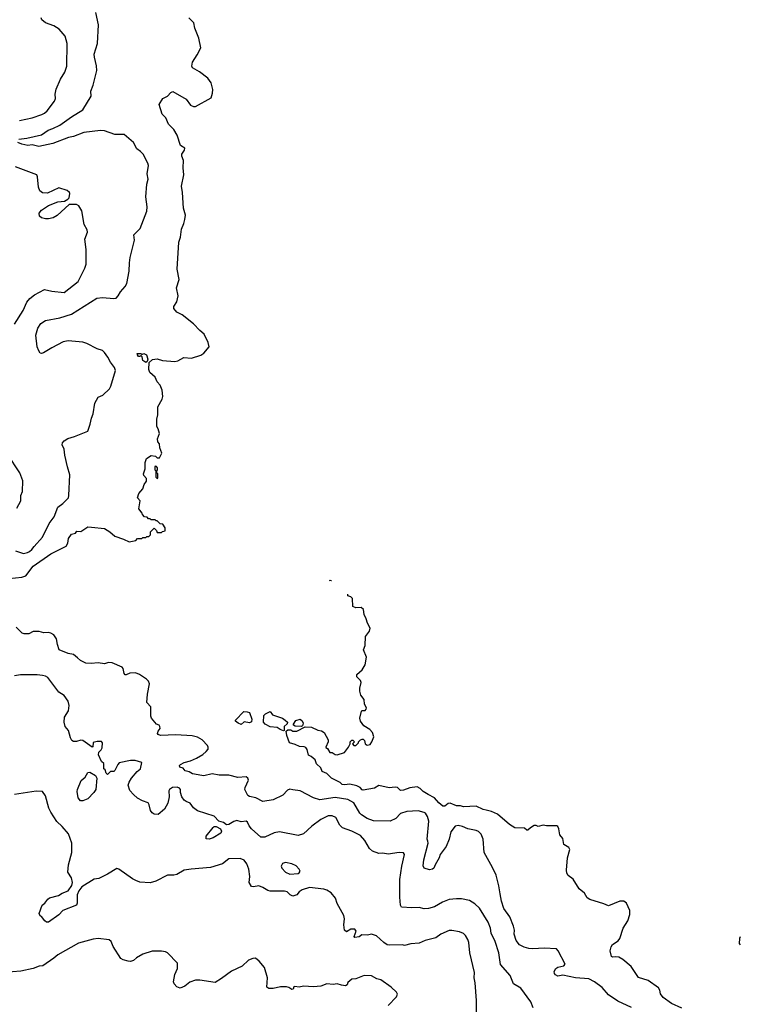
# Model space of a CAD drawing. Extents: x 1678431 to 1860718, y 384618 to 522882.
# Tile 390 of 473: x 1822826 to 1829789, y 427668 to 437186. Entities that reach past the tile are written whole.
import ezdxf

# ---------------------------------------------------------------- set-up
doc = ezdxf.new("R2010")
doc.units = 0

msp = doc.modelspace()

# ---------------------------------------------------------------- linework, layer by layer
at = {"layer": '0CON10XD'}
for points in [[(1822818, 436032), (1822895, 436039.1), (1823035, 436074.3), (1823101.1, 436118.9), (1823145, 436133.3), (1823212.6, 436167.4), (1823325, 436248.2), (1823435.4, 436314.6), (1823515.8, 436445), (1823514.4, 436495.6), (1823535.6, 436554.4), (1823571.1, 436695), (1823568.6, 436738.6), (1823547.5, 436825), (1823545.9, 436854.1), (1823578.1, 436955), (1823586.6, 437136.6), (1823560.8, 437255)], [(1822725, 431783.3), (1822845, 431795.6), (1822885, 431809.2), (1822955, 431902.2), (1823125, 432022.9), (1823275, 432096), (1823290.8, 432125), (1823298.3, 432171.7), (1823326.4, 432213.6), (1823365, 432222.5), (1823378.3, 432241.7), (1823415, 432238.8), (1823485, 432283.3), (1823518.8, 432278.8), (1823645, 432266.2), (1823695.8, 432235.8), (1823745, 432193.3), (1823830, 432165), (1823885, 432137.5), (1823947, 432153), (1823965, 432170), (1824005, 432170), (1824015, 432180), (1824045, 432180), (1824055, 432190), (1824075, 432190), (1824090, 432205), (1824090, 432235), (1824125, 432270), (1824148.3, 432248.3), (1824155, 432230), (1824195, 432230), (1824205, 432240), (1824230, 432245), (1824230, 432275), (1824208.3, 432308.3), (1824181.7, 432311.7), (1824155, 432340), (1824145, 432340), (1824135, 432350), (1824095, 432350), (1824085, 432360), (1824071.7, 432361.7), (1824057, 432377), (1824031.7, 432381.7), (1824011.7, 432401.7), (1824010, 432415), (1823978.3, 432458.3), (1823990, 432535), (1823962.5, 432565), (1823977.5, 432605), (1824015, 432650), (1824028.3, 432691.7), (1824050, 432725), (1824051.7, 432751.7), (1824025, 432780), (1824022.5, 432795), (1824037.5, 432845), (1824037.5, 432905), (1824052.5, 432945), (1824095, 432972.5), (1824137, 432967), (1824155, 432950), (1824175, 432950), (1824200, 432995), (1824178.3, 433048.3), (1824177.5, 433085), (1824160, 433105), (1824157.5, 433135), (1824176.7, 433185), (1824165, 433230), (1824150, 433255), (1824150, 433325), (1824160, 433365), (1824160, 433445), (1824201.7, 433518.3), (1824207.7, 433542.3), (1824201.2, 433605), (1824183.6, 433653.6), (1824153.3, 433685), (1824135, 433730), (1824082.5, 433775), (1824072.5, 433805), (1824078.3, 433871.7), (1824108.3, 433901.7), (1824153, 433907), (1824205, 433890), (1824325, 433882.5), (1824355, 433887.5), (1824410.7, 433919.3), (1824486.4, 433913.6), (1824575, 433943.3), (1824605, 433963.3), (1824656.4, 434023.6), (1824645.9, 434065.9), (1824608.8, 434145), (1824565, 434180), (1824505, 434246.2), (1824394.1, 434334.1), (1824345, 434357.5), (1824313.9, 434393.9), (1824316.7, 434415), (1824345, 434457.5), (1824357.1, 434515), (1824341.2, 434595), (1824366, 434675), (1824348, 434775), (1824364.1, 435035.9), (1824379.2, 435085), (1824387.7, 435162.3), (1824412.5, 435215), (1824421.4, 435255), (1824429.2, 435295), (1824409.2, 435365), (1824398.9, 435515), (1824388.5, 435575), (1824412.5, 435685), (1824406, 435755), (1824408.8, 435825), (1824393.8, 435865), (1824392.5, 435885), (1824417.5, 435925), (1824420, 435945), (1824380.3, 435970.3), (1824348.3, 436068.3), (1824315.6, 436125.6), (1824263.3, 436175), (1824238.3, 436238.3), (1824203, 436273), (1824173.3, 436365), (1824207.3, 436422.7), (1824252.3, 436447.7), (1824285, 436482.5), (1824305, 436492.5), (1824435, 436416.2), (1824475, 436358.8), (1824505, 436346), (1824525, 436348), (1824675, 436430), (1824690, 436475), (1824691.2, 436511.2), (1824675.7, 436575), (1824642.1, 436622.1), (1824563, 436683), (1824495, 436722), (1824488.1, 436735), (1824495, 436776.2), (1824542, 436845), (1824576.9, 436915), (1824557, 437007), (1824517.1, 437105), (1824507.5, 437155), (1824461.2, 437205)], [(1822825, 436210.5), (1822945, 436237.3), (1823039.2, 436270.8), (1823066.7, 436283.3), (1823090.8, 436305), (1823162.6, 436397.4), (1823172.9, 436425), (1823168.6, 436465), (1823177, 436513), (1823219.4, 436610.6), (1823262.6, 436677.4), (1823281.4, 436735), (1823285.8, 436955), (1823265.7, 437025.7), (1823205.7, 437095.7), (1823155, 437125.8), (1823075.8, 437155.8), (1823040, 437185), (1823033.3, 437205)], [(1822785, 432051.9), (1822862.7, 432027.3), (1822902, 432035), (1822920, 432045), (1822944.4, 432065), (1822964.5, 432095), (1823047.3, 432185), (1823108.9, 432315), (1823159.3, 432380.7), (1823194.3, 432475), (1823242.4, 432507.6), (1823295.8, 432565), (1823301.4, 432585), (1823309.4, 432785), (1823287.8, 432865), (1823261.5, 432975), (1823256.7, 433035), (1823237.1, 433075), (1823239.2, 433095), (1823253.8, 433115), (1823292, 433138), (1823355, 433156), (1823483, 433207), (1823506, 433275), (1823518, 433335), (1823536.1, 433376.1), (1823550.9, 433479.1), (1823582.4, 433537.6), (1823630, 433555), (1823692.1, 433617.9), (1823705.7, 433644.3), (1823750, 433795), (1823741.9, 433825), (1823704.7, 433874.7), (1823677.8, 433925), (1823645, 433970), (1823625, 433986.9), (1823575, 434003.3), (1823475, 434054.4), (1823435, 434068.1), (1823295, 434080.6), (1823245, 434072.2), (1823135, 434014.4), (1823055, 433964.2), (1823035, 433958.8), (1823025, 433963.3), (1823010, 433985), (1822995.6, 434025), (1822981.4, 434135), (1823000.8, 434205), (1823030.7, 434249.3), (1823075, 434277.8), (1823215, 434302.5), (1823325, 434339.5), (1823572.5, 434495), (1823625, 434501.9), (1823735, 434490.6), (1823756.6, 434493.4), (1823778, 434515), (1823798.8, 434555), (1823843.4, 434606.6), (1823860, 434635), (1823884.4, 434755), (1823885.8, 434835.8), (1823893.2, 434886.8), (1823936.2, 435055), (1823927.5, 435105), (1823991.2, 435168.8), (1824054.4, 435335), (1824056.4, 435376.4), (1824045.7, 435475), (1824052.9, 435595), (1824067.5, 435645), (1824058.8, 435695), (1824068.8, 435775), (1824065, 435800), (1824017.5, 435885), (1823993, 435913), (1823957, 435937), (1823925, 435997.5), (1823835, 436076.2), (1823745, 436075.6), (1823645, 436110), (1823605, 436115.4), (1823444, 436096), (1823345, 436057.3), (1823295.7, 436045.7), (1823145, 435990), (1823010.9, 435959.1), (1822945, 435977.1), (1822905, 435970.5), (1822845, 435981.4), (1822807.5, 435997.5)], [(1822776.3, 434243.7), (1822860.6, 434375), (1822895.6, 434454.4), (1822925, 434489.2), (1822968, 434525), (1823065, 434578), (1823135, 434561.2), (1823255, 434549.2), (1823390, 434655), (1823455.9, 434784.1), (1823467.7, 434822.3), (1823468.8, 434965), (1823453.8, 435065), (1823479.3, 435130.7), (1823476.7, 435155), (1823448, 435205), (1823427.7, 435337.7), (1823395.8, 435385.8), (1823375, 435400), (1823305, 435400), (1823188.3, 435291.7), (1823149.3, 435270.7), (1823105, 435260), (1823075, 435261.4), (1823035, 435270), (1823016.7, 435285), (1823014, 435315), (1823035, 435346.2), (1823105, 435391.2), (1823195, 435426.2), (1823257, 435433), (1823289.3, 435450.7), (1823302.5, 435465), (1823310, 435505), (1823306.4, 435516.4), (1823285, 435533.3), (1823205, 435561.2), (1823095, 435510), (1823045, 435512.5), (1823021.7, 435531.7), (1823006.1, 435566.1), (1822997.7, 435667.7), (1822990, 435685), (1822785, 435762.5)], [(1824045, 433872.5), (1824015, 433890), (1824008.3, 433928.3), (1823995, 433940), (1823985, 433930), (1823975, 433930), (1823962.5, 433945), (1823961.7, 433958.3), (1823995, 433960), (1824005, 433950), (1824025, 433957.5), (1824050, 433945), (1824062.5, 433905), (1824058.3, 433881.7), (1824045, 433872.5)], [(1822799.2, 432465), (1822835.8, 432535), (1822838, 432585), (1822853.3, 432625), (1822857.3, 432727.3), (1822826.7, 432805), (1822707.5, 432985)], [(1824155, 432750), (1824160, 432755), (1824160, 432795), (1824150, 432805), (1824150, 432825), (1824157, 432833), (1824157.5, 432855), (1824148.3, 432868.3), (1824135, 432870), (1824130, 432865), (1824130, 432835), (1824140, 432825), (1824140, 432765), (1824155, 432750)], [(1825837.4, 431762.4), (1825835, 431760), (1825820, 431765), (1825830.1, 431768.4)], [(1829225, 427630.8), (1829125, 427676.2), (1829045, 427733.8), (1829018, 427768), (1829011.2, 427805), (1828996.9, 427826.9), (1828898.3, 427898.3), (1828805, 427926), (1828734.3, 428034.3), (1828655, 428100), (1828615, 428122.5), (1828585, 428127.5), (1828555, 428122.5), (1828545, 428130), (1828530.8, 428185), (1828541.8, 428225), (1828554.7, 428245.3), (1828608.3, 428281.7), (1828625.7, 428304.3), (1828658, 428405), (1828701.4, 428475), (1828721.9, 428535), (1828720, 428575), (1828689.2, 428645), (1828664.5, 428664.5), (1828624.6, 428665.4), (1828515, 428620), (1828470.3, 428640.3), (1828335, 428680.6), (1828308.3, 428698.3), (1828282.4, 428742.4), (1828232.5, 428785), (1828175, 428876.2), (1828124.2, 428914.2), (1828113.3, 428935), (1828108.8, 428965), (1828120, 429085), (1828142.5, 429165), (1828132.5, 429185), (1828084.1, 429214.1), (1828075, 429270), (1828046.1, 429306.1), (1828036.7, 429365), (1828025, 429387.5), (1828015, 429392.5), (1827917, 429393), (1827885, 429400), (1827835, 429387.5), (1827815, 429396.7), (1827797, 429397), (1827760, 429375), (1827735, 429350), (1827725, 429350), (1827705, 429370), (1827610, 429375), (1827557.5, 429405), (1827441.2, 429505), (1827385, 429533.1), (1827334.6, 429544.6), (1827305, 429550.4), (1827235, 429582.1), (1827115, 429577.3), (1827085, 429587.9), (1827045, 429587.3), (1826985, 429611.9), (1826965, 429610), (1826935, 429583.3), (1826915, 429584), (1826875, 429616.5), (1826835, 429662.5), (1826772.2, 429695), (1826725.2, 429725.2), (1826695, 429753.1), (1826665, 429768.8), (1826595, 429761.2), (1826535, 429739.2), (1826506.4, 429736.4), (1826475, 429763.3), (1826455, 429766.7), (1826395, 429760), (1826295, 429783.8), (1826255, 429758.6), (1826145, 429738.8), (1826135, 429741.2), (1826116.7, 429765), (1826085, 429778.6), (1826015, 429795.7), (1825965, 429788.9), (1825942.8, 429792.8), (1825920.9, 429810.9), (1825838.6, 429855), (1825795, 429900), (1825749.3, 429919.3), (1825736.7, 429955), (1825695, 429992.5), (1825681.7, 430031.7), (1825643.6, 430063.6), (1825616, 430076), (1825602.5, 430132.5), (1825589.5, 430149.5), (1825575, 430156.5), (1825529.4, 430159.4), (1825488.7, 430178.7), (1825432.5, 430195), (1825407.5, 430265), (1825401.7, 430308.3), (1825418.3, 430321.7), (1825445, 430322.5), (1825465, 430310), (1825505, 430307.5), (1825585, 430350), (1825645, 430346.7), (1825705, 430317.5), (1825741.7, 430311.7), (1825766.4, 430296.4), (1825807.5, 430225), (1825806.7, 430205), (1825782.5, 430155), (1825785, 430150), (1825799.3, 430139.3), (1825823, 430103), (1825845, 430103.3), (1825874.1, 430084.1), (1825895, 430081.2), (1825965, 430102.5), (1826002.5, 430155), (1826020, 430185), (1826020, 430205), (1826035, 430220), (1826045, 430220), (1826060, 430205), (1826040, 430185), (1826055, 430170), (1826075, 430170), (1826100, 430195), (1826100, 430205), (1826120, 430225), (1826135, 430230), (1826145, 430230), (1826158.3, 430218.3), (1826162.5, 430185), (1826183.6, 430173.6), (1826210.7, 430179.3), (1826230, 430205), (1826247.5, 430255), (1826233.3, 430295), (1826207.5, 430325), (1826150.5, 430360.5), (1826120, 430405), (1826113.3, 430435), (1826128.8, 430501.2), (1826135, 430507.5), (1826165, 430507.1), (1826175, 430521.2), (1826175.4, 430534.6), (1826158, 430568), (1826155.9, 430615.9), (1826123.3, 430655), (1826111.2, 430695), (1826111.2, 430725), (1826125, 430780), (1826118.3, 430798.3), (1826083.9, 430833.9), (1826082.5, 430855), (1826135, 430902.5), (1826165, 430950), (1826176.2, 431025), (1826147.5, 431095), (1826163.6, 431136.4), (1826168, 431225), (1826206.2, 431275), (1826213.3, 431305), (1826185, 431352.5), (1826173.8, 431395), (1826153.8, 431435), (1826147.5, 431485), (1826125, 431502.5), (1826075, 431500.8), (1826046.2, 431515), (1826040, 431590), (1826026.9, 431607), (1825997, 431617), (1825995.1, 431633.4)], [(1823385, 431016.7), (1823345, 431050), (1823295, 431060), (1823207.5, 431095), (1823190, 431145), (1823181.7, 431201.7), (1823155, 431240), (1823127, 431257), (1823105, 431262.5), (1823058.3, 431258.3), (1823015, 431273.3), (1822955, 431272.5), (1822915, 431250), (1822868.3, 431248.3), (1822850, 431255), (1822790, 431315)], [(1828736.6, 427636.6), (1828607.1, 427697.1), (1828515, 427760), (1828455, 427829.4), (1828379.2, 427885), (1828325, 427914.5), (1828195, 427923.8), (1828075, 427948.6), (1828025, 427940.8), (1828001.7, 427951.7), (1827992, 427965), (1827989.2, 427985), (1828005, 428013.8), (1828025, 428027.5), (1828085, 428041.2), (1828096.7, 428055), (1828030, 428185), (1828014.2, 428204.2), (1827895, 428210.8), (1827785, 428204.4), (1827745, 428207.8), (1827699.8, 428219.8), (1827654.6, 428244.6), (1827621.8, 428285), (1827603.3, 428345), (1827606.9, 428385), (1827598.6, 428425), (1827562.4, 428512.4), (1827505.4, 428595), (1827480.9, 428665), (1827469.4, 428735), (1827456.8, 428813.2), (1827430, 428915), (1827395, 428991.2), (1827314.2, 429135), (1827305.4, 429265.4), (1827283.6, 429313.6), (1827258.2, 429338.2), (1827235, 429349.4), (1827155.5, 429365.5), (1827105, 429387.1), (1827064.1, 429395.9), (1827035, 429390), (1826993.2, 429336.8), (1826975.5, 429264.5), (1826945.6, 429195), (1826888.1, 429115), (1826879.4, 429085), (1826838.8, 429015), (1826828.8, 428985), (1826815, 428974.2), (1826785, 428968), (1826733.9, 428983.9), (1826725.9, 429005.9), (1826731.2, 429065), (1826772.5, 429225), (1826769.6, 429245), (1826763.4, 429265), (1826778.8, 429438.8), (1826765.6, 429485), (1826747.1, 429515), (1826735, 429522.9), (1826675, 429536.9), (1826565, 429532.2), (1826506.8, 429513.2), (1826461.2, 429465), (1826405, 429439.2), (1826245, 429442), (1826184.2, 429465), (1826129.2, 429499.2), (1826113.1, 429515), (1826055.7, 429615.7), (1825995, 429648.7), (1825875, 429667.8), (1825725, 429644.5), (1825665.3, 429665.3), (1825535, 429731.5), (1825465, 429740), (1825435, 429746.7), (1825415, 429738.8), (1825368.7, 429691.3), (1825275, 429644.4), (1825175, 429627.5), (1825106.7, 429665), (1825045, 429676.7), (1825030.8, 429685), (1825001.9, 429745), (1825004.4, 429765), (1825035.6, 429835), (1825030.8, 429855), (1825015, 429865.6), (1824935, 429860.9), (1824845, 429882.7), (1824754.5, 429884.5), (1824685, 429897.5), (1824605, 429877.5), (1824585, 429878.5), (1824495, 429895.5), (1824464.1, 429914.1), (1824424.7, 429924.7), (1824405, 429950), (1824371.7, 429961.7), (1824371.2, 429975), (1824378.8, 429985), (1824415, 430007.1), (1824475, 430022.1), (1824535, 430046.4), (1824595, 430081.5), (1824628.3, 430111.7), (1824645.9, 430135.9), (1824647.5, 430155), (1824640.9, 430170.9), (1824588.8, 430225), (1824545, 430250.8), (1824493, 430263), (1824335, 430271.4), (1824186.1, 430266.1), (1824162.5, 430275), (1824157.5, 430285), (1824163, 430307), (1824183.3, 430335), (1824180, 430355), (1824172.5, 430365), (1824147, 430377), (1824099.2, 430435), (1824092.9, 430455), (1824092.5, 430545), (1824053.8, 430585), (1824060, 430665), (1824080, 430765), (1824071.2, 430791.2), (1824052.4, 430812.4), (1823984.6, 430854.6), (1823945, 430870.8), (1823890.7, 430869.3), (1823855, 430852.5), (1823845, 430853.3), (1823833.8, 430865), (1823826.7, 430915), (1823815, 430927.5), (1823719.3, 430969.3), (1823685, 430973.3), (1823645, 430960.8), (1823585, 430970), (1823515, 430962.2), (1823465.5, 430965.5), (1823411.7, 430991.7), (1823385, 431016.7)], [(1823047.5, 430847.5), (1822995, 430854.4), (1822835, 430853.3), (1822776.4, 430843.6)], [(1827788.8, 427635), (1827765, 427692.5), (1827668.8, 427825), (1827596.2, 427865), (1827565, 427946.7), (1827472.9, 428052.9), (1827456.7, 428165), (1827420.6, 428275), (1827382.2, 428355), (1827375.6, 428405), (1827351.1, 428461.1), (1827268.6, 428598.6), (1827225, 428640), (1827171.2, 428671.2), (1827095, 428687.5), (1827045, 428689.2), (1826975, 428680.8), (1826910, 428655), (1826835, 428611.4), (1826775, 428592.9), (1826735, 428592.5), (1826685, 428602.5), (1826615, 428600), (1826515, 428606.7), (1826506, 428626), (1826500, 428705), (1826499.5, 428875), (1826519.4, 429005), (1826543.8, 429115), (1826533.6, 429133.6), (1826494.1, 429135.9), (1826385, 429120.6), (1826335, 429128.1), (1826295, 429126.9), (1826235, 429149.2), (1826205, 429173.8), (1826161.7, 429251.7), (1826119.4, 429299.4), (1826035, 429343.3), (1825944.6, 429374.6), (1825920.5, 429400.5), (1825880, 429475), (1825845, 429491.4), (1825805, 429490.6), (1825736.2, 429455), (1825649.7, 429390.3), (1825566.7, 429315), (1825515, 429300), (1825335.8, 429334.2), (1825285, 429324.2), (1825195, 429282.5), (1825155, 429284), (1825065, 429363.8), (1825043, 429393), (1825028, 429428), (1825015, 429438.8), (1824965, 429432), (1824923.9, 429443.9), (1824895, 429434.3), (1824848, 429405), (1824825, 429402.9), (1824794.8, 429424.8), (1824749.6, 429439.6), (1824705, 429485.6), (1824545, 429538), (1824505, 429567.5), (1824473, 429613), (1824435, 429627.5), (1824415, 429642.5), (1824393.3, 429675), (1824380, 429715), (1824380, 429745), (1824368.8, 429758.8), (1824347, 429767), (1824302.5, 429765), (1824272.5, 429745), (1824267.7, 429732.3), (1824270, 429675), (1824256.5, 429613.5), (1824225.4, 429554.6), (1824165, 429504.2), (1824125, 429505.6), (1824105, 429519.2), (1824090.2, 429540.2), (1824077.9, 429595), (1824067.1, 429615), (1824013.6, 429633.6), (1823965, 429660.6), (1823924.6, 429694.6), (1823890.8, 429735), (1823874, 429785), (1823883.2, 429816.8), (1823906.8, 429853.2), (1823961.3, 429918.7), (1823992, 429945), (1824006.7, 430006.7), (1823940, 430025), (1823895, 430025.8), (1823788.3, 430001.7), (1823773.3, 429985), (1823745, 429927.5), (1823735, 429920), (1823701.7, 429918.3), (1823675, 429890), (1823661.7, 429901.7), (1823650, 429935), (1823640, 429945), (1823637.5, 429995), (1823616.4, 430016.4), (1823588.3, 430078.3), (1823590, 430105), (1823613, 430127), (1823623, 430147), (1823626.7, 430195), (1823615, 430207.5), (1823575, 430210), (1823535, 430200), (1823531.7, 430158.3), (1823525, 430152.5), (1823435, 430217.5), (1823415, 430220), (1823375, 430210), (1823345, 430210), (1823328.3, 430218.3), (1823315, 430242.5), (1823298, 430315), (1823266, 430355), (1823254.2, 430395), (1823260, 430445), (1823296.7, 430505), (1823303.3, 430555), (1823295, 430600), (1823255, 430652.5), (1823205, 430686.2), (1823096.9, 430826.9), (1823075, 430840.6), (1823047.5, 430847.5)], [(1824965, 430373.3), (1824937.5, 430385), (1824912.5, 430405), (1824910, 430415), (1824993, 430497), (1825025, 430496.7), (1825045, 430487.5), (1825067.5, 430425), (1825065, 430400), (1825045, 430387.5), (1824995, 430400), (1824965, 430373.3)], [(1825375, 430312.5), (1825343.3, 430323.3), (1825315, 430342.5), (1825245, 430350), (1825197, 430377), (1825180, 430395), (1825185, 430460), (1825200, 430475), (1825245, 430497.5), (1825270, 430465), (1825365, 430433.3), (1825392.5, 430415), (1825412.5, 430395), (1825411.7, 430378.3), (1825380, 430355), (1825380, 430315), (1825375, 430312.5)], [(1825545, 430352.5), (1825488.3, 430358.3), (1825470, 430365), (1825470, 430375), (1825495, 430412.5), (1825535, 430423.3), (1825555, 430406.7), (1825566.2, 430385), (1825560, 430360), (1825545, 430352.5)], [(1823435, 429633.8), (1823412.5, 429635), (1823391.2, 429665), (1823380, 429725), (1823383.3, 429745), (1823419.5, 429830.5), (1823456.7, 429865), (1823485, 429910), (1823505, 429912.5), (1823559.3, 429879.3), (1823572.5, 429855), (1823562.5, 429745), (1823542.5, 429715), (1823482.5, 429655), (1823435, 429633.8)], [(1827240, 427595), (1827240.8, 427705), (1827225.7, 427875.7), (1827216, 427925), (1827221.4, 427975), (1827174.6, 428164.6), (1827165.5, 428265), (1827154.5, 428294.5), (1827134.3, 428334.3), (1827115, 428351.2), (1827075, 428368), (1827002.7, 428382.7), (1826975, 428380), (1826895, 428345.8), (1826847.8, 428312.2), (1826742.5, 428285), (1826685, 428260), (1826605, 428252.5), (1826545, 428236), (1826524.1, 428244.1), (1826395, 428239.2), (1826375, 428244.2), (1826344.4, 428264.4), (1826275, 428331.2), (1826225, 428346.2), (1826185, 428336.4), (1826130.9, 428339.1), (1826105, 428321.9), (1826064.4, 428314.4), (1826058.8, 428325), (1826076.2, 428375), (1826065, 428393.3), (1826025, 428393.8), (1825985, 428370), (1825964.1, 428384.1), (1825959.2, 428435), (1825964.1, 428494.1), (1825958, 428525), (1825893.2, 428643.2), (1825878, 428695), (1825835, 428746), (1825792.4, 428772.4), (1825765, 428781.4), (1825625, 428798.8), (1825555, 428773.3), (1825527.5, 428755), (1825505, 428727.5), (1825465, 428712.5), (1825440, 428725), (1825410, 428755), (1825385, 428762.5), (1825245, 428763.3), (1825225, 428767.5), (1825176.7, 428796.7), (1825135, 428812.5), (1825085, 428803.3), (1825065, 428807.5), (1825042.5, 428845), (1825050, 428905), (1825038.8, 428975), (1825019.2, 429025), (1824995, 429060), (1824955, 429078), (1824845, 429073.8), (1824784.2, 429025.8), (1824668.7, 428991.3), (1824484.2, 428975.8), (1824415.9, 428964.1), (1824345, 428923.8), (1824315, 428916.7), (1824255, 428916), (1824141.7, 428858.3), (1824085, 428842), (1823985, 428850), (1823946.7, 428865), (1823915, 428880.8), (1823785, 428973.3), (1823765, 428980), (1823674, 428926), (1823590, 428885), (1823545, 428876.2), (1823427.5, 428805), (1823396.4, 428763.6), (1823380, 428725), (1823382.5, 428645), (1823373, 428627), (1823243.9, 428576.1), (1823205, 428532.5), (1823105, 428461.2), (1823085, 428462.5), (1823067.5, 428475), (1823036.4, 428516.4), (1823023.6, 428523.6), (1823012.5, 428545), (1823042.5, 428625), (1823067.5, 428645), (1823097.5, 428685), (1823115, 428696.7), (1823199.5, 428720.5), (1823236.1, 428743.9), (1823293.6, 428766.4), (1823330, 428815), (1823337.5, 428845), (1823325, 428890), (1823292, 428945), (1823297.5, 429015), (1823328.1, 429135), (1823328.6, 429225), (1823297.1, 429315), (1823235.4, 429385.4), (1823185, 429436), (1823125.7, 429525), (1823108.1, 429565), (1823075, 429682.5), (1823045, 429723.8), (1822985, 429728.6), (1822775, 429696.7)], [(1824655, 429263.8), (1824627, 429267), (1824626.7, 429295), (1824695, 429376.9), (1824705, 429385.4), (1824725, 429387.5), (1824767.1, 429365), (1824777.3, 429342.7), (1824768.7, 429321.3), (1824695, 429278), (1824655, 429263.8)], [(1825435, 428926.2), (1825515, 428933.3), (1825525, 428937.5), (1825536.7, 428955), (1825527.5, 428975), (1825497, 429007), (1825455.7, 429025.7), (1825395, 429038.8), (1825365, 429030), (1825353.3, 429005), (1825360, 428985), (1825394.2, 428944.2), (1825435, 428926.2)], [(1826386.7, 427655), (1826468.3, 427741.7), (1826476.2, 427765), (1826466.7, 427785), (1826413.8, 427835), (1826315, 427904), (1826277.5, 427915), (1826225, 427943.8), (1826155, 427946.7), (1826075, 427913.3), (1826035, 427910), (1825995, 427880), (1825990, 427855), (1825975, 427847.5), (1825935, 427853.3), (1825895, 427867.5), (1825855, 427860), (1825795, 427866.2), (1825735, 427843.3), (1825665, 427837.5), (1825567, 427843), (1825525, 427833.8), (1825485, 427840), (1825473.6, 427836.4), (1825467.5, 427815), (1825455, 427810), (1825425, 427831.2), (1825405, 427837.5), (1825345, 427838), (1825275, 427820), (1825231.7, 427821.7), (1825213.3, 427835), (1825220, 427925), (1825190, 428025), (1825140, 428085), (1825105, 428113.8), (1825077.7, 428112.3), (1825035.9, 428094.1), (1824974.3, 428035.7), (1824871.3, 427988.7), (1824775, 427916.2), (1824715, 427880), (1824565, 427901.2), (1824525, 427901.2), (1824468.8, 427881.2), (1824420, 427845), (1824375, 427824), (1824345, 427836.2), (1824318.8, 427865), (1824310.8, 427885), (1824324.2, 427955), (1824351.2, 428015), (1824350, 428065), (1824253.3, 428165), (1824235, 428175.8), (1824195, 428182.5), (1824105, 428181.4), (1824015, 428152), (1823955, 428116), (1823925, 428090), (1823895, 428082), (1823875, 428084), (1823825, 428097.5), (1823802.4, 428112.4), (1823728.3, 428228.3), (1823708.8, 428275), (1823690.5, 428290.5), (1823585, 428304), (1823535, 428298.8), (1823395, 428258), (1823195, 428147.1), (1823156.3, 428113.7), (1823048.9, 428041.1), (1823015, 428037.1), (1822954.5, 428015.5), (1822837.3, 427987.3), (1822675, 427975.6)], [(1829788.9, 428320.7), (1829781.8, 428305), (1829778.9, 428255), (1829786.6, 428242.6)]]:
    msp.add_lwpolyline(points, dxfattribs=at)

doc.saveas('drawing.dxf')
